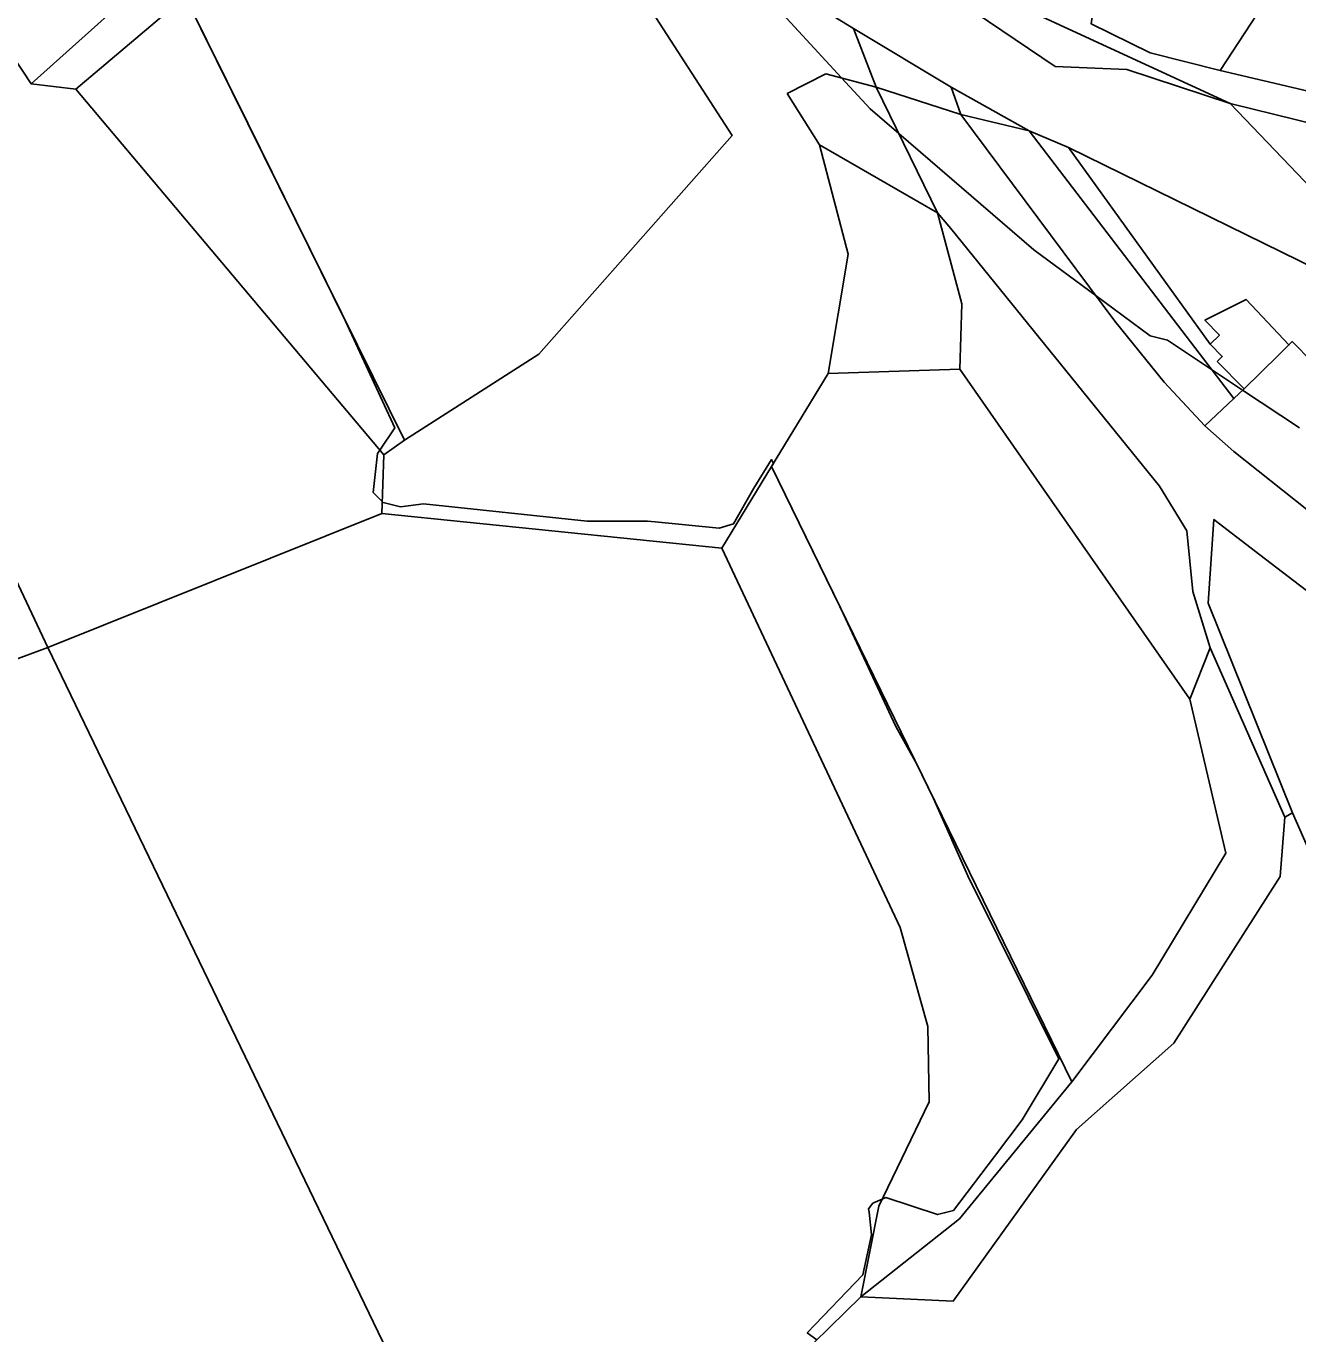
# Model space of a CAD drawing. Extents: x -477304 to -465429, y -1159113 to -1149210.
# Drawn here: x -474943.6 to -474755.3, y -1154850.7 to -1154657.1 of the extents above; entities that cross this region are included whole.
import ezdxf

# ---------------------------------------------------------------- set-up
doc = ezdxf.new("R2010")
doc.units = 0
for name, color, linetype in [('BPEJ_s', 7, 'Continuous'), ('orna_s', 7, 'Continuous'), ('ostatni_s', 7, 'Continuous'), ('PUPFL_s', 7, 'Continuous'), ('trav_porost_s', 7, 'Continuous'), ('voda_s', 7, 'Continuous'), ('zahrada_s', 7, 'Continuous')]:
    doc.layers.add(name, color=color, linetype=linetype)

msp = doc.modelspace()

# ---------------------------------------------------------------- linework, layer by layer
at = {"layer": 'BPEJ_s'}
for points in [[(-474755.1, -1154716.52), (-474763.52, -1154710.93), (-474768.13, -1154707.88), (-474774.66, -1154703.55), (-474777.21, -1154702.91), (-474785.23, -1154696.97), (-474794.43, -1154690.15), (-474814.42, -1154672.97), (-474818.68, -1154669.31), (-474822.89, -1154664.72), (-474835.05, -1154651.45)], [(-474835.05, -1154651.45), (-474822.89, -1154664.72), (-474818.68, -1154669.31), (-474814.42, -1154672.97), (-474794.43, -1154690.15), (-474785.23, -1154696.97), (-474777.21, -1154702.91), (-474774.66, -1154703.55), (-474768.13, -1154707.88), (-474763.52, -1154710.93), (-474755.1, -1154716.52)], [(-474919.94, -1154652.95), (-474910.8, -1154671.43), (-474896.32, -1154700.74), (-474889.06, -1154716.52), (-474891.27, -1154719.84), (-474891.61, -1154720.35), (-474892.25, -1154726.09), (-474890.92, -1154727.42), (-474890.86, -1154727.48), (-474890.76, -1154727.57), (-474888.21, -1154728.21), (-474884.81, -1154727.79), (-474860.57, -1154730.34), (-474851.64, -1154730.34), (-474850.49, -1154730.45), (-474841, -1154731.4), (-474838.88, -1154730.76), (-474835.9, -1154725.45), (-474833.27, -1154721.24), (-474833, -1154721.82), (-474833.26, -1154722.24), (-474822.99, -1154743.29), (-474814.85, -1154760.75), (-474811.75, -1154766.33), (-474809.27, -1154771.4), (-474804.22, -1154782.86), (-474790.73, -1154809.96), (-474796.14, -1154819.01), (-474800.25, -1154824.41), (-474806.34, -1154832.41), (-474807.7, -1154832.78), (-474808.68, -1154833.04), (-474816.34, -1154830.49), (-474816.9, -1154830.74), (-474818.25, -1154831.34), (-474818.89, -1154832.19), (-474818.83, -1154832.7), (-474818.46, -1154836.02), (-474819.74, -1154841.97), (-474827.97, -1154850.53), (-474826.55, -1154851.59)], [(-474826.55, -1154851.59), (-474827.97, -1154850.53), (-474819.74, -1154841.97), (-474818.46, -1154836.02), (-474818.83, -1154832.7), (-474818.89, -1154832.19), (-474818.25, -1154831.34), (-474816.9, -1154830.74), (-474816.34, -1154830.49), (-474808.68, -1154833.04), (-474807.7, -1154832.78), (-474806.34, -1154832.41), (-474800.25, -1154824.41), (-474796.14, -1154819.01), (-474790.73, -1154809.96), (-474804.22, -1154782.86), (-474809.27, -1154771.4), (-474811.75, -1154766.33), (-474814.85, -1154760.75), (-474822.99, -1154743.29), (-474833.26, -1154722.24), (-474833, -1154721.82), (-474833.27, -1154721.24), (-474835.9, -1154725.45), (-474838.88, -1154730.76), (-474841, -1154731.4), (-474850.49, -1154730.45), (-474851.64, -1154730.34), (-474860.57, -1154730.34), (-474884.81, -1154727.79), (-474888.21, -1154728.21), (-474890.76, -1154727.57), (-474890.86, -1154727.48), (-474890.92, -1154727.42), (-474892.25, -1154726.09), (-474891.61, -1154720.35), (-474891.27, -1154719.84), (-474889.06, -1154716.52), (-474896.32, -1154700.74), (-474910.8, -1154671.43), (-474919.94, -1154652.95)]]:
    msp.add_lwpolyline(points, dxfattribs=at)
at = {"layer": 'orna_s'}
for points in [[(-474830.94, -1154667.01), (-474825.25, -1154664.09), (-474817.79, -1154666.07), (-474808.7, -1154684.7), (-474826.18, -1154674.6)], [(-474782.43, -1154700.72), (-474805.24, -1154670.15), (-474795.11, -1154672.55), (-474764.82, -1154712.21), (-474769.12, -1154716.23), (-474775.12, -1154709.75)], [(-474775.85, -1154725.16), (-474771.78, -1154731.76), (-474770.92, -1154740.75), (-474768.34, -1154749.1), (-474771.36, -1154756.7), (-474805.39, -1154707.82), (-474805.09, -1154698.18), (-474808.7, -1154684.7), (-474806.72, -1154686.99)], [(-474824.88, -1154708.47), (-474805.39, -1154707.82), (-474771.36, -1154756.7), (-474766.03, -1154779.52), (-474776.91, -1154797.6), (-474788.79, -1154813.38), (-474833.26, -1154722.24)], [(-474756.12, -1154773.54), (-474768.65, -1154742.5), (-474767.81, -1154730.12), (-474760.97, -1154735.34), (-474737.91, -1154752.94), (-474733.42, -1154756.31), (-474752, -1154782.99)], [(-474805.45, -1154833.66), (-474788.79, -1154813.38), (-474776.91, -1154797.6), (-474766.03, -1154779.52), (-474771.36, -1154756.7), (-474768.34, -1154749.1), (-474757.27, -1154774.17), (-474757.95, -1154782.99), (-474773.71, -1154807.64), (-474788.12, -1154820.43), (-474806.39, -1154845.86), (-474820.07, -1154845.2)], [(-474827.01, -1154852.05), (-474820.07, -1154845.2), (-474806.39, -1154845.86), (-474788.12, -1154820.43), (-474773.71, -1154807.64), (-474757.95, -1154782.99), (-474757.27, -1154774.17), (-474756.12, -1154773.54), (-474752, -1154782.99), (-474733.42, -1154756.31), (-474690.2, -1154782.99), (-474719.81, -1154820.92), (-474772.48, -1154892.59), (-474779.69, -1154884.96), (-474810.82, -1154860.85)]]:
    msp.add_lwpolyline(points, close=True, dxfattribs=at)
at = {"layer": 'ostatni_s'}
for points in [[(-474917.19, -1154642.5), (-474907.77, -1154629.23), (-474878.44, -1154623.83), (-474857.36, -1154619.99), (-474855.54, -1154624.06), (-474869.31, -1154626.48), (-474883.66, -1154629.12), (-474902.84, -1154638.08), (-474920.07, -1154652.68), (-474936.28, -1154666.37), (-474942.9, -1154665.59), (-474928.75, -1154652.89)], [(-474830.94, -1154667.01), (-474826.18, -1154674.6), (-474821.93, -1154690.79), (-474824.88, -1154708.47), (-474833.26, -1154722.24), (-474840.61, -1154734.34), (-474890.98, -1154729.23), (-474890.67, -1154720.55), (-474887.62, -1154718.36), (-474867.71, -1154705.61), (-474839.12, -1154673.22), (-474869.31, -1154626.48), (-474855.54, -1154624.06), (-474850.87, -1154623.01), (-474841.26, -1154645.04), (-474821.13, -1154657.4), (-474817.79, -1154666.07), (-474825.25, -1154664.09)], [(-474795.04, -1154654.81), (-474765.36, -1154668.5), (-474780.67, -1154663.48), (-474791.27, -1154663.04), (-474813.12, -1154648.24), (-474821.8, -1154626.57), (-474814.01, -1154632.44)], [(-474821.13, -1154657.4), (-474806.65, -1154666.07), (-474805.24, -1154670.15), (-474817.79, -1154666.07)], [(-474795.11, -1154672.55), (-474805.24, -1154670.15), (-474806.65, -1154666.07)], [(-474704.11, -1154728.19), (-474731.18, -1154704.24), (-474765.36, -1154668.5), (-474749.12, -1154672.51), (-474727.38, -1154694.54), (-474676.74, -1154740.67), (-474648.86, -1154757.1), (-474635.59, -1154767.38), (-474621.32, -1154791.18), (-474615.33, -1154805.69), (-474615.12, -1154819.71), (-474622.42, -1154814.7), (-474622.48, -1154801.22), (-474626.69, -1154789.17), (-474645.53, -1154765.02)], [(-474826.18, -1154674.6), (-474808.7, -1154684.7), (-474805.09, -1154698.18), (-474805.39, -1154707.82), (-474824.88, -1154708.47), (-474821.93, -1154690.79)], [(-474767.27, -1154706.7), (-474766.54, -1154705.99), (-474768.35, -1154704.14), (-474766.97, -1154702.79), (-474769.11, -1154700.6), (-474763.02, -1154697.52), (-474756.68, -1154704.25), (-474758.22, -1154705.75), (-474763.32, -1154710.74)], [(-474756.68, -1154704.25), (-474756.18, -1154703.76), (-474753.2, -1154706.81), (-474751.12, -1154709.1), (-474746.3, -1154700.47), (-474741.77, -1154707.22), (-474754.02, -1154728.61), (-474764.84, -1154720.04), (-474769.12, -1154716.23), (-474764.82, -1154712.21), (-474763.32, -1154710.74), (-474758.22, -1154705.75)]]:
    msp.add_lwpolyline(points, close=True, dxfattribs=at)
for points in [[(-474749.12, -1154672.51), (-474765.36, -1154668.5), (-474795.04, -1154654.81)], [(-474785.96, -1154656.7), (-474777.22, -1154661), (-474766.83, -1154663.63), (-474747.33, -1154668.2)], [(-474737.91, -1154752.94), (-474760.97, -1154735.34), (-474767.81, -1154730.12), (-474768.65, -1154742.5), (-474756.12, -1154773.54), (-474757.27, -1154774.17), (-474768.34, -1154749.1), (-474770.92, -1154740.75), (-474771.78, -1154731.76), (-474775.85, -1154725.16), (-474806.72, -1154686.99), (-474808.7, -1154684.7), (-474817.79, -1154666.07), (-474805.24, -1154670.15), (-474782.43, -1154700.72), (-474775.12, -1154709.75), (-474769.12, -1154716.23), (-474764.84, -1154720.04), (-474754.02, -1154728.61)]]:
    msp.add_lwpolyline(points, dxfattribs=at)
at = {"layer": 'PUPFL_s'}
for points in [[(-474928.75, -1154652.89), (-474942.9, -1154665.59), (-474985.78, -1154600.54), (-474969.54, -1154592.94)], [(-474890.67, -1154720.55), (-474890.98, -1154729.23), (-474940.42, -1154749.08), (-474970.21, -1154685.82), (-475009.62, -1154612.43), (-474985.78, -1154600.54), (-474942.9, -1154665.59), (-474936.28, -1154666.37)], [(-474920.07, -1154652.68), (-474887.62, -1154718.36), (-474890.67, -1154720.55), (-474936.28, -1154666.37)], [(-474809.94, -1154816.34), (-474810.13, -1154805.19), (-474814.21, -1154790.5), (-474840.61, -1154734.34), (-474833.26, -1154722.24), (-474788.79, -1154813.38), (-474805.45, -1154833.66), (-474820.07, -1154845.2), (-474817.4, -1154831.78)], [(-474829.42, -1154870.73), (-474808.3, -1154882.68), (-474782.36, -1154903.77), (-474781.06, -1154905.25), (-474767.94, -1154920.15), (-474809.54, -1154950.86), (-474822.4, -1154938.99), (-474833.21, -1154933.08), (-474853.48, -1154929.3), (-474940.42, -1154749.08), (-474890.98, -1154729.23), (-474840.61, -1154734.34), (-474814.21, -1154790.5), (-474810.13, -1154805.19), (-474809.94, -1154816.34), (-474817.4, -1154831.78), (-474820.07, -1154845.2), (-474827.01, -1154852.05), (-474836.83, -1154861.73)], [(-474782.41, -1154981.65), (-474759.51, -1155011.68), (-474782.47, -1155008.76), (-474792.17, -1155008.05), (-474803.84, -1155007.2), (-474822.43, -1155004.56), (-474861.16, -1155000.01), (-474874.84, -1154998.42), (-474917.07, -1154995.67), (-474958.58, -1154990.8), (-475004.27, -1154983.33), (-475056.48, -1154976.62), (-475059.45, -1154975.85), (-475069.43, -1154931.39), (-475076.76, -1154896.4), (-475090.75, -1154866.5), (-475094.28, -1154847.9), (-475106.88, -1154810.73), (-474940.42, -1154749.08), (-474853.48, -1154929.3), (-474833.21, -1154933.08), (-474822.4, -1154938.99), (-474809.54, -1154950.86)]]:
    msp.add_lwpolyline(points, close=True, dxfattribs=at)
msp.add_lwpolyline([(-474970.21, -1154685.82), (-474940.42, -1154749.08), (-475106.88, -1154810.73)], dxfattribs=at)
at = {"layer": 'trav_porost_s'}
for points in [[(-474902.84, -1154638.08), (-474883.66, -1154629.12), (-474869.31, -1154626.48), (-474839.12, -1154673.22), (-474867.71, -1154705.61), (-474887.62, -1154718.36), (-474920.07, -1154652.68)], [(-474767.27, -1154706.7), (-474763.32, -1154710.74), (-474764.82, -1154712.21), (-474795.11, -1154672.55), (-474789.3, -1154675), (-474768.35, -1154704.14), (-474766.54, -1154705.99)]]:
    msp.add_lwpolyline(points, close=True, dxfattribs=at)
at = {"layer": 'voda_s'}
for points in [[(-474622.32, -1154878.17), (-474628.59, -1154830.88), (-474628.31, -1154824.71), (-474627.68, -1154811.08), (-474627.29, -1154802.57), (-474631.19, -1154790.57), (-474649.92, -1154769.23), (-474705.33, -1154734.59), (-474724.53, -1154718.93), (-474744.8, -1154697.87), (-474747.28, -1154695.65), (-474789.3, -1154675), (-474795.11, -1154672.55), (-474806.65, -1154666.07), (-474821.13, -1154657.4), (-474841.26, -1154645.04)], [(-474813.12, -1154648.24), (-474791.27, -1154663.04), (-474780.67, -1154663.48), (-474765.36, -1154668.5), (-474731.18, -1154704.24), (-474704.11, -1154728.19), (-474645.53, -1154765.02), (-474626.69, -1154789.17), (-474622.48, -1154801.22), (-474622.42, -1154814.7), (-474622.36, -1154826.48), (-474622.33, -1154831.94), (-474614.8, -1154873.75)]]:
    msp.add_lwpolyline(points, dxfattribs=at)
at = {"layer": 'zahrada_s'}
for points in [[(-474775.76, -1154638), (-474773.68, -1154638.13), (-474773.33, -1154632.59), (-474772.16, -1154633.6), (-474765.58, -1154641.22), (-474756.83, -1154648.29), (-474766.83, -1154663.63), (-474777.22, -1154661), (-474785.96, -1154656.7), (-474784.25, -1154645.39), (-474776.25, -1154645.89)], [(-474766.83, -1154663.63), (-474756.83, -1154648.29), (-474737.54, -1154662.69), (-474747.33, -1154668.2)], [(-474789.3, -1154675), (-474747.28, -1154695.65), (-474744.8, -1154697.87), (-474746.3, -1154700.47), (-474751.12, -1154709.1), (-474753.2, -1154706.81), (-474756.18, -1154703.76), (-474756.68, -1154704.25), (-474763.02, -1154697.52), (-474769.11, -1154700.6), (-474766.97, -1154702.79), (-474768.35, -1154704.14)]]:
    msp.add_lwpolyline(points, close=True, dxfattribs=at)

doc.saveas('drawing.dxf')
